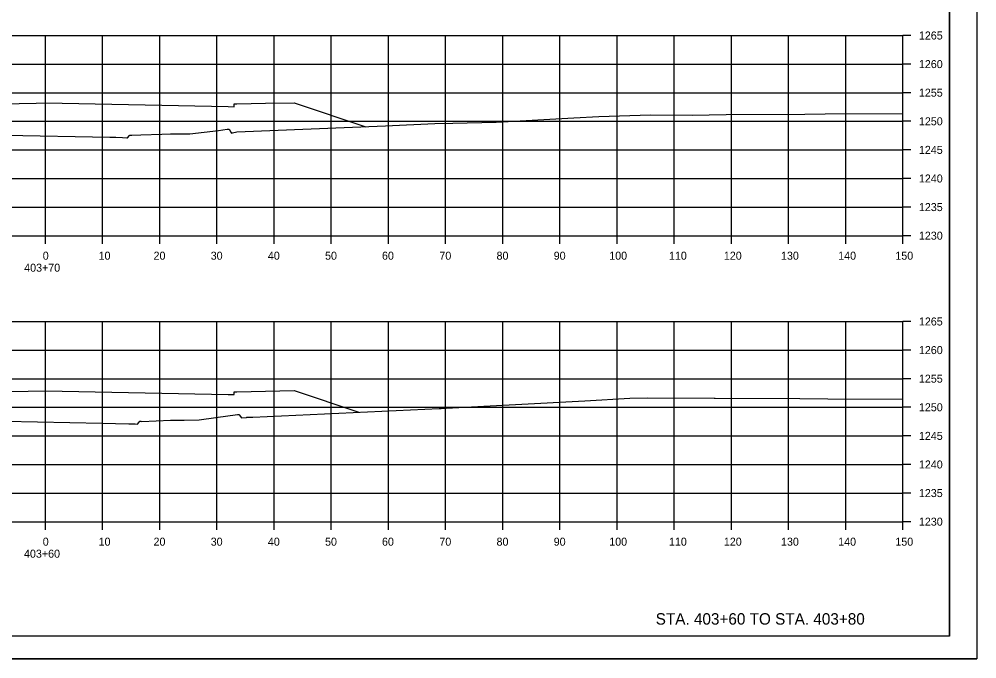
# Model space of a CAD drawing. Extents: x -70 to 701944, y -4 to 666871.
# Drawn here: x 669211.5 to 669379, y 661782.2 to 661894.1 of the extents above; entities that cross this region are included whole.
import ezdxf

# ---------------------------------------------------------------- set-up
doc = ezdxf.new("R2010")
doc.units = 0
for name, color, linetype in [('R_Axis', 7, 'Continuous'), ('R_Axis Annot', 7, 'Continuous'), ('R_Border', 7, 'Continuous'), ('R_Draft', 7, 'Continuous'), ('R_Exist Surface', 7, 'Continuous'), ('R_Fin Surface', 7, 'Continuous'), ('R_Grid', 7, 'Continuous'), ('R_No Plot', 7, 'Continuous')]:
    doc.layers.add(name, color=color, linetype=linetype)

msp = doc.modelspace()

# ---------------------------------------------------------------- linework, layer by layer
at = {"layer": 'R_Axis'}
for p, q in [((669366.07, 661856.2), (669366.07, 661891.2)), ((669367.47, 661891.2), (669366.07, 661891.2)), ((669367.47, 661886.2), (669366.07, 661886.2)), ((669367.47, 661881.2), (669366.07, 661881.2)), ((669367.47, 661876.2), (669366.07, 661876.2)), ((669367.47, 661871.2), (669366.07, 661871.2)), ((669367.47, 661866.2), (669366.07, 661866.2)), ((669367.47, 661861.2), (669366.07, 661861.2)), ((669066.07, 661856.2), (669366.07, 661856.2)), ((669216.07, 661854.8), (669216.07, 661856.2)), ((669226.07, 661854.8), (669226.07, 661856.2)), ((669236.07, 661854.8), (669236.07, 661856.2)), ((669246.07, 661854.8), (669246.07, 661856.2)), ((669256.07, 661854.8), (669256.07, 661856.2)), ((669266.07, 661854.8), (669266.07, 661856.2)), ((669276.07, 661854.8), (669276.07, 661856.2)), ((669286.07, 661854.8), (669286.07, 661856.2)), ((669296.07, 661854.8), (669296.07, 661856.2)), ((669306.07, 661854.8), (669306.07, 661856.2)), ((669316.07, 661854.8), (669316.07, 661856.2)), ((669326.07, 661854.8), (669326.07, 661856.2)), ((669336.07, 661854.8), (669336.07, 661856.2)), ((669346.07, 661854.8), (669346.07, 661856.2)), ((669356.07, 661854.8), (669356.07, 661856.2)), ((669366.07, 661854.8), (669366.07, 661856.2)), ((669367.47, 661856.2), (669366.07, 661856.2)), ((669366.07, 661806.2), (669366.07, 661841.2)), ((669367.47, 661841.2), (669366.07, 661841.2)), ((669367.47, 661836.2), (669366.07, 661836.2)), ((669367.47, 661831.2), (669366.07, 661831.2)), ((669367.47, 661826.2), (669366.07, 661826.2)), ((669367.47, 661821.2), (669366.07, 661821.2)), ((669367.47, 661816.2), (669366.07, 661816.2)), ((669367.47, 661811.2), (669366.07, 661811.2)), ((669066.07, 661806.2), (669366.07, 661806.2)), ((669216.07, 661804.8), (669216.07, 661806.2)), ((669226.07, 661804.8), (669226.07, 661806.2)), ((669236.07, 661804.8), (669236.07, 661806.2)), ((669246.07, 661804.8), (669246.07, 661806.2)), ((669256.07, 661804.8), (669256.07, 661806.2)), ((669266.07, 661804.8), (669266.07, 661806.2)), ((669276.07, 661804.8), (669276.07, 661806.2)), ((669286.07, 661804.8), (669286.07, 661806.2)), ((669296.07, 661804.8), (669296.07, 661806.2)), ((669306.07, 661804.8), (669306.07, 661806.2)), ((669316.07, 661804.8), (669316.07, 661806.2)), ((669326.07, 661804.8), (669326.07, 661806.2)), ((669336.07, 661804.8), (669336.07, 661806.2)), ((669346.07, 661804.8), (669346.07, 661806.2)), ((669356.07, 661804.8), (669356.07, 661806.2)), ((669366.07, 661804.8), (669366.07, 661806.2)), ((669367.47, 661806.2), (669366.07, 661806.2))]:
    msp.add_line(p, q, dxfattribs=at)
at = {"layer": 'R_Border'}
for q in [(669374.25, 661991.66), (669058.07, 661786.2)]:
    msp.add_line((669374.25, 661786.2), q, dxfattribs=at)
at = {"layer": 'R_Exist Surface'}
for points in [[(669209.1, 661873.8), (669227.35, 661873.41), (669228.4, 661873.4), (669229.56, 661873.38), (669230.31, 661873.33), (669230.44, 661873.31), (669230.78, 661873.73), (669230.83, 661873.8), (669230.95, 661873.8), (669231.18, 661873.79), (669231.18, 661873.79), (669232.78, 661873.83), (669236.45, 661873.95), (669237.96, 661873.98), (669241.36, 661873.99), (669246.33, 661874.59), (669247.89, 661874.8), (669248.13, 661874.8), (669248.19, 661874.8), (669248.51, 661874.27), (669248.6, 661874.15), (669248.8, 661874.17), (669249.54, 661874.35), (669275.55, 661875.4), (669284.17, 661875.8), (669287.37, 661875.86), (669294.95, 661876.05), (669308.51, 661876.79), (669312.91, 661877.03), (669321.93, 661877.32), (669329.22, 661877.27), (669335.14, 661877.36), (669348.93, 661877.44), (669352.49, 661877.48), (669366.07, 661877.54)], [(669209.02, 661823.8), (669226.03, 661823.43), (669230.69, 661823.33), (669231.31, 661823.3), (669231.78, 661823.3), (669232.19, 661823.27), (669232.41, 661823.52), (669232.59, 661823.75), (669232.77, 661823.75), (669232.92, 661823.74), (669237.94, 661823.92), (669238.22, 661823.93), (669240.35, 661823.96), (669242.97, 661824), (669245.87, 661824.4), (669249.66, 661824.92), (669249.68, 661824.92), (669249.97, 661824.92), (669249.99, 661824.89), (669250.36, 661824.33), (669251.26, 661824.44), (669251.29, 661824.45), (669252.38, 661824.49), (669284.93, 661826), (669285.3, 661826.01), (669286.19, 661826.03), (669310.45, 661827.35), (669318.33, 661827.78), (669321.4, 661827.88), (669333.06, 661827.8), (669333.19, 661827.8), (669333.22, 661827.8), (669348.05, 661827.72), (669352.96, 661827.69), (669366.07, 661827.63)]]:
    msp.add_lwpolyline(points, dxfattribs=at)
at = {"layer": 'R_Fin Surface'}
for points in [[(669155.14, 661874.42), (669169.37, 661879.16), (669170.07, 661879.4), (669175.07, 661879.3), (669180.07, 661879.2), (669180.57, 661879.2), (669180.58, 661878.7), (669181.58, 661878.72), (669214.44, 661879.37), (669216.07, 661879.41), (669248.07, 661878.77), (669249.07, 661878.75), (669249.08, 661879.25), (669249.58, 661879.25), (669254.58, 661879.35), (669259.58, 661879.45), (669272.13, 661875.26)], [(669156.93, 661824.36), (669171.13, 661829.1), (669176.13, 661829), (669181.13, 661828.9), (669181.63, 661828.9), (669181.64, 661828.4), (669182.64, 661828.42), (669216.07, 661829.08), (669248.07, 661828.44), (669249.07, 661828.42), (669249.08, 661828.92), (669249.58, 661828.92), (669254.58, 661829.02), (669259.58, 661829.12), (669270.9, 661825.35)]]:
    msp.add_lwpolyline(points, dxfattribs=at)
at = {"layer": 'R_Grid'}
for p, q in [((669066.07, 661891.2), (669366.07, 661891.2)), ((669216.07, 661856.2), (669216.07, 661891.2)), ((669226.07, 661856.2), (669226.07, 661891.2)), ((669236.07, 661856.2), (669236.07, 661891.2)), ((669246.07, 661856.2), (669246.07, 661891.2)), ((669256.07, 661856.2), (669256.07, 661891.2)), ((669266.07, 661856.2), (669266.07, 661891.2)), ((669276.07, 661856.2), (669276.07, 661891.2)), ((669286.07, 661856.2), (669286.07, 661891.2)), ((669296.07, 661856.2), (669296.07, 661891.2)), ((669306.07, 661856.2), (669306.07, 661891.2)), ((669316.07, 661856.2), (669316.07, 661891.2)), ((669326.07, 661856.2), (669326.07, 661891.2)), ((669336.07, 661856.2), (669336.07, 661891.2)), ((669346.07, 661856.2), (669346.07, 661891.2)), ((669356.07, 661856.2), (669356.07, 661891.2)), ((669366.07, 661856.2), (669366.07, 661891.2)), ((669066.07, 661886.2), (669366.07, 661886.2)), ((669066.07, 661881.2), (669366.07, 661881.2)), ((669066.07, 661876.2), (669366.07, 661876.2)), ((669066.07, 661871.2), (669366.07, 661871.2)), ((669066.07, 661866.2), (669366.07, 661866.2)), ((669066.07, 661861.2), (669366.07, 661861.2)), ((669066.07, 661856.2), (669366.07, 661856.2)), ((669066.07, 661841.2), (669366.07, 661841.2)), ((669216.07, 661806.2), (669216.07, 661841.2)), ((669226.07, 661806.2), (669226.07, 661841.2)), ((669236.07, 661806.2), (669236.07, 661841.2)), ((669246.07, 661806.2), (669246.07, 661841.2)), ((669256.07, 661806.2), (669256.07, 661841.2)), ((669266.07, 661806.2), (669266.07, 661841.2)), ((669276.07, 661806.2), (669276.07, 661841.2)), ((669286.07, 661806.2), (669286.07, 661841.2)), ((669296.07, 661806.2), (669296.07, 661841.2)), ((669306.07, 661806.2), (669306.07, 661841.2)), ((669316.07, 661806.2), (669316.07, 661841.2)), ((669326.07, 661806.2), (669326.07, 661841.2)), ((669336.07, 661806.2), (669336.07, 661841.2)), ((669346.07, 661806.2), (669346.07, 661841.2)), ((669356.07, 661806.2), (669356.07, 661841.2)), ((669366.07, 661806.2), (669366.07, 661841.2)), ((669066.07, 661836.2), (669366.07, 661836.2)), ((669066.07, 661831.2), (669366.07, 661831.2)), ((669066.07, 661826.2), (669366.07, 661826.2)), ((669066.07, 661821.2), (669366.07, 661821.2)), ((669066.07, 661816.2), (669366.07, 661816.2)), ((669066.07, 661811.2), (669366.07, 661811.2)), ((669066.07, 661806.2), (669366.07, 661806.2))]:
    msp.add_line(p, q, dxfattribs=at)
at = {"layer": 'R_No Plot'}
msp.add_line((669045.67, 661782.22), (669379, 661782.22), dxfattribs=at)
for points in [[(669045.66, 661995.56), (669379, 661995.56), (669379, 661782.22), (669045.66, 661782.22)], [(669291.99, 661991.66), (669291.99, 661981.78), (669327.72, 661981.78), (669327.72, 661978.86), (669350.92, 661978.86), (669350.92, 661954.53), (669374.25, 661954.53), (669374.25, 661786.2), (669058.07, 661786.2), (669058.07, 661991.66)]]:
    msp.add_lwpolyline(points, close=True, dxfattribs=at)

# ---------------------------------------------------------------- texts
at = {"layer": 'R_Axis Annot'}
for s, p in [('1265', (669368.87, 661890.5)), ('1260', (669368.87, 661885.5)), ('1255', (669368.87, 661880.5)), ('1250', (669368.87, 661875.5)), ('1245', (669368.87, 661870.5)), ('1240', (669368.87, 661865.5)), ('1235', (669368.87, 661860.5)), ('1230', (669368.87, 661855.5)), ('0', (669215.61, 661852)), ('10', (669225.38, 661852)), ('20', (669234.99, 661852)), ('30', (669244.99, 661852)), ('40', (669254.99, 661852)), ('50', (669264.99, 661852)), ('60', (669274.95, 661852)), ('70', (669284.99, 661852)), ('80', (669294.99, 661852)), ('90', (669304.99, 661852)), ('100', (669314.7, 661852)), ('110', (669325.15, 661852)), ('120', (669334.75, 661852)), ('130', (669344.75, 661852)), ('140', (669354.75, 661852)), ('150', (669364.75, 661852)), ('403+70', (669212.36, 661849.9)), ('1265', (669368.87, 661840.5)), ('1260', (669368.87, 661835.5)), ('1255', (669368.87, 661830.5)), ('1250', (669368.87, 661825.5)), ('1245', (669368.87, 661820.5)), ('1240', (669368.87, 661815.5)), ('1235', (669368.87, 661810.5)), ('1230', (669368.87, 661805.5)), ('0', (669215.61, 661802)), ('10', (669225.38, 661802)), ('20', (669234.99, 661802)), ('30', (669244.99, 661802)), ('40', (669254.99, 661802)), ('50', (669264.99, 661802)), ('60', (669274.95, 661802)), ('70', (669284.99, 661802)), ('80', (669294.99, 661802)), ('90', (669304.99, 661802)), ('100', (669314.7, 661802)), ('110', (669325.15, 661802)), ('120', (669334.75, 661802)), ('130', (669344.75, 661802)), ('140', (669354.75, 661802)), ('150', (669364.75, 661802)), ('403+60', (669212.33, 661799.9))]:
    msp.add_text(s, height=1.4, dxfattribs=at).set_placement(p)
at = {"layer": 'R_Draft'}
msp.add_text('STA. 403+60 TO STA. 403+80', height=2, dxfattribs=at).set_placement((669322.83, 661788.2))

doc.saveas('drawing.dxf')
